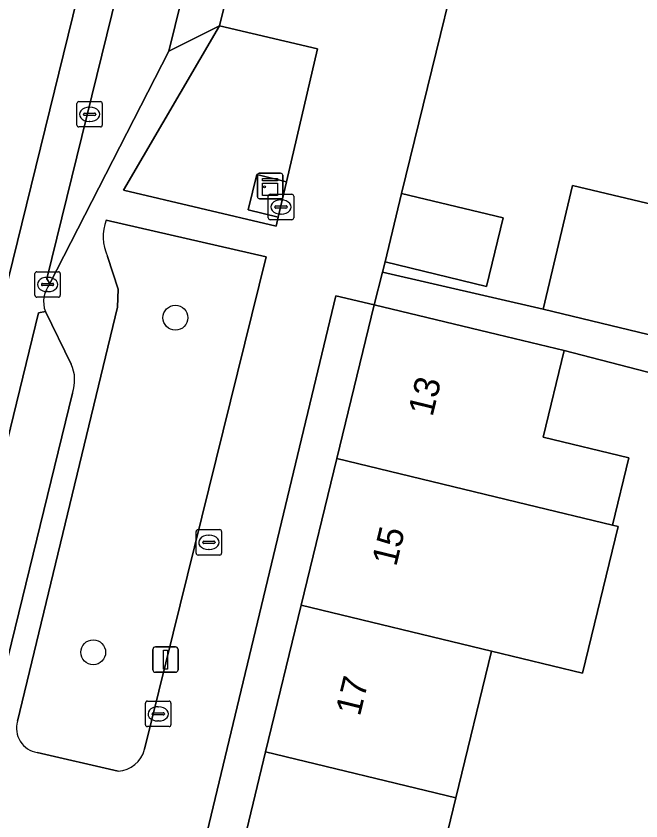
# Model space of a CAD drawing. Extents: x 162803 to 163818, y 381639 to 382475.
# Drawn here: x 163516.95 to 163541.54, y 382189.93 to 382221.58 of the extents above; entities that cross this region are included whole.
import ezdxf

# ---------------------------------------------------------------- set-up
doc = ezdxf.new("R2010")
doc.units = 0
for name, color, linetype in [('IMGEO_Berm_groen', 7, 'Continuous'), ('IMGEO_Boom', 7, 'Continuous'), ('IMGEO_Erf', 7, 'Continuous'), ('IMGEO_Kast', 7, 'Continuous'), ('IMGEO_Kolk', 7, 'Continuous'), ('IMGEO_Lichtmast', 7, 'Continuous'), ('IMGEO_Muur', 7, 'Continuous'), ('IMGEO_OVBaan_open', 7, 'Continuous'), ('IMGEO_Pand', 7, 'Continuous'), ('IMGEO_Pand_nummerreeks', 7, 'Continuous'), ('IMGEO_Parkeervlak_open', 7, 'Continuous'), ('IMGEO_Rijbaan_lokaal_gesloten', 7, 'Continuous'), ('IMGEO_Rioolput', 7, 'Continuous'), ('IMGEO_Verkeerseiland_groen', 7, 'Continuous'), ('IMGEO_Voetpad_gesloten', 7, 'Continuous'), ('IMGEO_Voetpad_open', 7, 'Continuous')]:
    doc.layers.add(name, color=color, linetype=linetype)

msp = doc.modelspace()

# ---------------------------------------------------------------- linework, layer by layer
at = {"layer": 'IMGEO_Berm_groen'}
for points in [[(163526.789, 382212.118), (163520.501, 382213.563)], [(163520.546, 382212.134), (163520.965, 382210.839), (163520.943, 382210.138), (163517.003, 382193.852)], [(163522.008, 382192.75), (163526.789, 382212.118)], [(163517.779, 382192.623), (163520.961, 382191.885)]]:
    msp.add_lwpolyline(points, dxfattribs=at)
for centre, radius, start, end in [((163522.179, 382212.901), 1.804, 158.4589, 205.1485), ((163517.94, 382193.584), 0.975, 164.0595, 260.4778), ((163520.885, 382193.044), 1.161, 273.7742, 345.3508)]:
    msp.add_arc(centre, radius, start, end, dxfattribs=at)
at = {"layer": 'IMGEO_Boom'}
for centre in [(163523.219, 382209.722), (163519.984, 382196.564)]:
    msp.add_circle(centre, 0.489, dxfattribs=at)
at = {"layer": 'IMGEO_Erf'}
msp.add_lwpolyline([(163547.099, 382222.375), (163540.974, 382223.877), (163541.725, 382226.94), (163535.508, 382228.464), (163532.122, 382214.609), (163536.111, 382213.645), (163535.46, 382210.95), (163531.47, 382211.914), (163531.365, 382211.507), (163537.697, 382210.054), (163538.85, 382214.918), (163544.918, 382213.479)], dxfattribs=at)
for points in [[(163523.93, 382180.927), (163525.37, 382186.868), (163526.77, 382192.645), (163528.17, 382198.419), (163529.569, 382204.187), (163531.034, 382210.231), (163529.529, 382210.579), (163522.484, 382181.264)], [(163546.185, 382192.752), (163546.83, 382196.322), (163544.447, 382196.927), (163545.324, 382200.381), (163546.823, 382206.282), (163538.522, 382208.433), (163537.696, 382205.028), (163541.056, 382204.216), (163540.416, 382201.567), (163540.636, 382201.514), (163539.238, 382195.747), (163535.656, 382196.612), (163534.256, 382190.837), (163532.855, 382185.06), (163531.378, 382178.966), (163539.583, 382176.932), (163540.565, 382180.985), (163543.177, 382180.353), (163544.125, 382184.221), (163541.437, 382184.903), (163542.415, 382188.755), (163543.595, 382193.409)]]:
    msp.add_lwpolyline(points, close=True, dxfattribs=at)
at = {"layer": 'IMGEO_Kast'}
for p, q in [((163526.445, 382214.475), (163526.445, 382215.316)), ((163526.445, 382215.316), (163526.445, 382214.475)), ((163526.52, 382215.4), (163527.361, 382215.4)), ((163527.361, 382215.4), (163526.52, 382215.4)), ((163527.445, 382215.325), (163527.445, 382214.484)), ((163527.445, 382214.484), (163527.445, 382215.325)), ((163527.37, 382214.4), (163526.529, 382214.4)), ((163526.529, 382214.4), (163527.37, 382214.4))]:
    msp.add_line(p, q, dxfattribs=at)
for points in [[(163526.64, 382215.19), (163527.24, 382215.19), (163527.24, 382215.105), (163526.64, 382215.105), (163526.64, 382215.19)], [(163526.64, 382215.015), (163527.24, 382215.015), (163527.24, 382214.526), (163526.64, 382214.526), (163526.64, 382215.015)]]:
    msp.add_lwpolyline(points, dxfattribs=at)
msp.add_circle((163526.724, 382214.864), 0.0377, dxfattribs=at)
for centre, start, end in [((163526.523, 382215.322), 92.4484, 184.2845), ((163526.523, 382215.322), 92.4484, 184.2845), ((163527.367, 382215.322), 2.4484, 94.2845), ((163527.367, 382215.322), 2.4484, 94.2845), ((163526.523, 382214.478), 182.4484, 274.2845), ((163526.523, 382214.478), 182.4484, 274.2845), ((163527.367, 382214.478), 272.4484, 4.2845), ((163527.367, 382214.478), 272.4484, 4.2845)]:
    msp.add_arc(centre, 0.0779, start, end, dxfattribs=at)
at = {"layer": 'IMGEO_Kolk'}
for p, q in [((163519.342, 382217.296), (163519.342, 382218.148)), ((163519.417, 382218.222), (163520.269, 382218.222)), ((163520.343, 382218.148), (163520.343, 382217.296)), ((163519.83, 382218.002), (163519.855, 382218.002)), ((163519.601, 382217.716), (163519.601, 382217.728)), ((163520.039, 382217.679), (163519.641, 382217.679)), ((163519.644, 382217.765), (163520.042, 382217.765)), ((163520.085, 382217.728), (163520.085, 382217.716)), ((163520.269, 382217.222), (163519.417, 382217.222)), ((163519.853, 382217.442), (163519.828, 382217.442)), ((163526.874, 382213.649), (163526.874, 382214.501)), ((163526.949, 382214.575), (163527.801, 382214.575)), ((163527.362, 382214.355), (163527.387, 382214.355)), ((163527.875, 382214.501), (163527.875, 382213.649)), ((163527.133, 382214.069), (163527.133, 382214.081)), ((163527.571, 382214.032), (163527.173, 382214.032)), ((163527.176, 382214.118), (163527.574, 382214.118)), ((163527.617, 382214.081), (163527.617, 382214.069)), ((163527.385, 382213.795), (163527.36, 382213.795)), ((163527.801, 382213.575), (163526.949, 382213.575)), ((163517.763, 382211.528), (163518.615, 382211.528)), ((163517.688, 382210.602), (163517.688, 382211.454)), ((163518.176, 382211.308), (163518.201, 382211.308)), ((163518.689, 382211.454), (163518.689, 382210.602)), ((163517.947, 382211.022), (163517.947, 382211.034)), ((163518.385, 382210.985), (163517.987, 382210.985)), ((163517.99, 382211.071), (163518.388, 382211.071)), ((163518.431, 382211.034), (163518.431, 382211.022)), ((163518.199, 382210.748), (163518.174, 382210.748)), ((163518.615, 382210.528), (163517.763, 382210.528)), ((163522.041, 382193.717), (163522.041, 382194.569)), ((163522.116, 382194.643), (163522.968, 382194.643)), ((163522.529, 382194.423), (163522.554, 382194.423)), ((163523.042, 382194.569), (163523.042, 382193.717)), ((163522.3, 382194.137), (163522.3, 382194.149)), ((163522.738, 382194.1), (163522.34, 382194.1)), ((163522.343, 382194.186), (163522.741, 382194.186)), ((163522.784, 382194.149), (163522.784, 382194.137)), ((163522.552, 382193.863), (163522.527, 382193.863)), ((163522.968, 382193.643), (163522.116, 382193.643))]:
    msp.add_line(p, q, dxfattribs=at)
for points in [[(163519.342, 382217.296), (163519.342, 382218.148)], [(163519.417, 382218.222), (163520.269, 382218.222)], [(163520.343, 382218.148), (163520.343, 382217.296)], [(163520.269, 382217.222), (163519.417, 382217.222)], [(163526.874, 382213.649), (163526.874, 382214.501)], [(163526.949, 382214.575), (163527.801, 382214.575)], [(163527.875, 382214.501), (163527.875, 382213.649)], [(163527.801, 382213.575), (163526.949, 382213.575)], [(163517.763, 382211.528), (163518.615, 382211.528)], [(163517.688, 382210.602), (163517.688, 382211.454)], [(163518.689, 382211.454), (163518.689, 382210.602)], [(163518.615, 382210.528), (163517.763, 382210.528)], [(163522.041, 382193.717), (163522.041, 382194.569)], [(163522.116, 382194.643), (163522.968, 382194.643)], [(163523.042, 382194.569), (163523.042, 382193.717)], [(163522.968, 382193.643), (163522.116, 382193.643)]]:
    msp.add_lwpolyline(points, dxfattribs=at)
for centre, radius, start, end in [((163519.419, 382218.146), 0.0765, 91.552, 178.448), ((163519.419, 382218.146), 0.0765, 91.552, 178.448), ((163520.267, 382218.146), 0.0765, 1.552, 88.448), ((163520.267, 382218.146), 0.0765, 1.552, 88.448), ((163519.641, 382217.725), 0.0403, 85.8775, 175.7526), ((163519.638, 382217.715), 0.0366, 178.938, 274.7102), ((163520.042, 382217.722), 0.043, 264.8664, 352.4533), ((163520.046, 382217.727), 0.0386, 1.7309, 96.639), ((163519.419, 382217.298), 0.0765, 181.552, 268.448), ((163519.419, 382217.298), 0.0765, 181.552, 268.448), ((163520.267, 382217.298), 0.0765, 271.552, 358.448), ((163520.267, 382217.298), 0.0765, 271.552, 358.448), ((163526.951, 382214.499), 0.0765, 91.552, 178.448), ((163526.951, 382214.499), 0.0765, 91.552, 178.448), ((163527.799, 382214.499), 0.0765, 1.552, 88.448), ((163527.799, 382214.499), 0.0765, 1.552, 88.448), ((163527.173, 382214.078), 0.0403, 85.8775, 175.7526), ((163527.17, 382214.068), 0.0366, 178.938, 274.7102), ((163527.574, 382214.075), 0.043, 264.8664, 352.4533), ((163527.578, 382214.08), 0.0386, 1.7309, 96.639), ((163526.951, 382213.651), 0.0765, 181.552, 268.448), ((163526.951, 382213.651), 0.0765, 181.552, 268.448), ((163527.799, 382213.651), 0.0765, 271.552, 358.448), ((163527.799, 382213.651), 0.0765, 271.552, 358.448), ((163517.765, 382211.452), 0.0765, 91.552, 178.448), ((163517.765, 382211.452), 0.0765, 91.552, 178.448), ((163518.613, 382211.452), 0.0765, 1.552, 88.448), ((163518.613, 382211.452), 0.0765, 1.552, 88.448), ((163517.987, 382211.031), 0.0403, 85.8775, 175.7526), ((163517.984, 382211.021), 0.0366, 178.938, 274.7102), ((163518.388, 382211.028), 0.043, 264.8664, 352.4533), ((163518.392, 382211.033), 0.0386, 1.7309, 96.639), ((163517.765, 382210.604), 0.0765, 181.552, 268.448), ((163517.765, 382210.604), 0.0765, 181.552, 268.448), ((163518.613, 382210.604), 0.0765, 271.552, 358.448), ((163518.613, 382210.604), 0.0765, 271.552, 358.448), ((163522.118, 382194.567), 0.0765, 91.552, 178.448), ((163522.118, 382194.567), 0.0765, 91.552, 178.448), ((163522.966, 382194.567), 0.0765, 1.552, 88.448), ((163522.966, 382194.567), 0.0765, 1.552, 88.448), ((163522.34, 382194.146), 0.0403, 85.8775, 175.7526), ((163522.337, 382194.136), 0.0366, 178.938, 274.7102), ((163522.741, 382194.143), 0.043, 264.8664, 352.4533), ((163522.745, 382194.148), 0.0386, 1.7309, 96.639), ((163522.118, 382193.719), 0.0765, 181.552, 268.448), ((163522.118, 382193.719), 0.0765, 181.552, 268.448), ((163522.966, 382193.719), 0.0765, 271.552, 358.448), ((163522.966, 382193.719), 0.0765, 271.552, 358.448)]:
    msp.add_arc(centre, radius, start, end, dxfattribs=at)
for centre, major_axis, ratio, start_param, end_param in [((163519.829, 382217.722), (-0.387, 0.002), 0.722429, 4.712389, 7.853982), ((163519.854, 382217.722), (-0.39, 0.002), 0.717154, 1.570796, 4.712389), ((163527.361, 382214.075), (-0.387, 0.002), 0.722429, 4.712389, 7.853982), ((163527.386, 382214.075), (-0.39, 0.002), 0.717154, 1.570796, 4.712389), ((163518.175, 382211.028), (-0.387, 0.002), 0.722429, 4.712389, 7.853982), ((163518.2, 382211.028), (-0.39, 0.002), 0.717154, 1.570796, 4.712389), ((163522.528, 382194.143), (-0.387, 0.002), 0.722429, 4.712389, 7.853982), ((163522.553, 382194.143), (-0.39, 0.002), 0.717154, 1.570796, 4.712389)]:
    msp.add_ellipse(centre, major_axis=major_axis, ratio=ratio, start_param=start_param, end_param=end_param, dxfattribs=at)
at = {"layer": 'IMGEO_Lichtmast'}
for p, q in [((163522.333, 382195.877), (163522.333, 382196.677)), ((163522.333, 382196.677), (163522.333, 382195.877)), ((163522.433, 382196.777), (163523.223, 382196.777)), ((163523.223, 382196.777), (163522.433, 382196.777)), ((163523.323, 382196.677), (163523.323, 382195.877)), ((163523.323, 382195.877), (163523.323, 382196.677)), ((163523.223, 382195.777), (163522.433, 382195.777)), ((163522.433, 382195.777), (163523.223, 382195.777))]:
    msp.add_line(p, q, dxfattribs=at)
msp.add_lwpolyline([(163522.753, 382196.652), (163522.903, 382196.652), (163522.903, 382195.902), (163522.753, 382195.902), (163522.753, 382196.652)], dxfattribs=at)
for centre, start, end in [((163522.433, 382196.677), 90, 180), ((163522.433, 382196.677), 90, 180), ((163523.223, 382196.677), 0, 90), ((163523.223, 382196.677), 360, 90), ((163522.433, 382195.877), 180, 270), ((163522.433, 382195.877), 180, 270), ((163523.223, 382195.877), 270, 0), ((163523.223, 382195.877), 270, 0)]:
    msp.add_arc(centre, 0.1, start, end, dxfattribs=at)
at = {"layer": 'IMGEO_Muur'}
msp.add_lwpolyline([(163532.122, 382214.609), (163535.508, 382228.464)], dxfattribs=at)
at = {"layer": 'IMGEO_OVBaan_open'}
msp.add_lwpolyline([(163525.218, 382240.21), (163524.848, 382238.45), (163518.16, 382211.245), (163518.277, 382211.062), (163522.961, 382220.201), (163523.453, 382222.229), (163527.364, 382237.962)], dxfattribs=at)
at = {"layer": 'IMGEO_Pand'}
for points in [[(163543.721, 382208.601), (163544.441, 382211.213), (163544.975, 382213.466), (163544.918, 382213.479), (163538.85, 382214.918), (163537.697, 382210.054)], [(163532.122, 382214.609), (163531.47, 382211.914), (163535.46, 382210.95), (163536.111, 382213.645)], [(163537.054, 382202.379), (163540.416, 382201.567), (163541.056, 382204.216), (163537.696, 382205.028), (163538.522, 382208.433), (163535.896, 382209.064), (163531.034, 382210.231), (163529.569, 382204.187)], [(163540.636, 382201.514), (163540.416, 382201.567), (163537.054, 382202.379), (163529.569, 382204.187), (163528.17, 382198.419), (163535.656, 382196.612), (163539.238, 382195.747)], [(163528.17, 382198.419), (163526.77, 382192.645), (163534.256, 382190.837), (163535.656, 382196.612)], [(163534.256, 382190.837), (163526.77, 382192.645), (163525.37, 382186.868), (163532.855, 382185.06)]]:
    msp.add_lwpolyline(points, close=True, dxfattribs=at)
at = {"layer": 'IMGEO_Parkeervlak_open'}
msp.add_lwpolyline([(163519.119, 382207.895), (163518.102, 382209.96), (163517.835, 382209.914), (163500.389, 382138.362), (163500, 382137.009), (163497.324, 382127.702), (163499.411, 382128.882), (163499.913, 382129.471), (163500, 382129.777), (163502.378, 382138.138), (163519.164, 382206.754)], dxfattribs=at)
msp.add_arc((163517.754, 382207.27), 1.502, 339.9131, 24.6039, dxfattribs=at)
at = {"layer": 'IMGEO_Rijbaan_lokaal_gesloten'}
for points in [[(163501.707, 382150.226), (163512.256, 382193.448), (163523.364, 382238.62), (163524.776, 382244.371), (163526.46, 382251.061), (163528.706, 382260.766), (163523.567, 382261.95), (163521.302, 382252.983), (163521.298, 382252.968), (163519.284, 382244.498), (163518.053, 382239.538), (163507.932, 382197.694), (163505.702, 382188.476)], [(163518.277, 382211.062), (163518.16, 382211.245), (163524.848, 382238.45), (163525.218, 382240.21), (163529.338, 382256.343), (163529.634, 382257.552), (163530.338, 382260.39), (163528.706, 382260.766), (163526.46, 382251.061), (163524.776, 382244.371), (163523.364, 382238.62), (163512.256, 382193.448), (163501.707, 382150.226), (163499.769, 382142.519), (163496.345, 382129.936), (163493.27, 382120.04), (163491.083, 382113.477), (163485.511, 382093.716), (163476.268, 382063.863)], [(163500.389, 382138.362), (163517.835, 382209.914)], [(163517.835, 382209.914), (163518.102, 382209.96)]]:
    msp.add_lwpolyline(points, dxfattribs=at)
msp.add_arc((163519.186, 382210.353), 1.153, 142.0405, 199.9128, dxfattribs=at)
at = {"layer": 'IMGEO_Rioolput'}
for p, q in [((163524.11, 382201.389), (163524.962, 382201.389)), ((163524.035, 382200.463), (163524.035, 382201.315)), ((163524.523, 382201.169), (163524.548, 382201.169)), ((163525.036, 382201.315), (163525.036, 382200.463)), ((163524.294, 382200.883), (163524.294, 382200.895)), ((163524.732, 382200.846), (163524.334, 382200.846)), ((163524.337, 382200.932), (163524.735, 382200.932)), ((163524.778, 382200.895), (163524.778, 382200.883)), ((163524.546, 382200.609), (163524.521, 382200.609)), ((163524.962, 382200.389), (163524.11, 382200.389))]:
    msp.add_line(p, q, dxfattribs=at)
for points in [[(163524.11, 382201.389), (163524.962, 382201.389)], [(163524.035, 382200.463), (163524.035, 382201.315)], [(163525.036, 382201.315), (163525.036, 382200.463)], [(163524.962, 382200.389), (163524.11, 382200.389)]]:
    msp.add_lwpolyline(points, dxfattribs=at)
for centre, radius, start, end in [((163524.112, 382201.313), 0.0765, 91.552, 178.448), ((163524.112, 382201.313), 0.0765, 91.552, 178.448), ((163524.96, 382201.313), 0.0765, 1.552, 88.448), ((163524.96, 382201.313), 0.0765, 1.552, 88.448), ((163524.334, 382200.892), 0.0403, 85.8775, 175.7526), ((163524.331, 382200.882), 0.0366, 178.938, 274.7102), ((163524.735, 382200.889), 0.043, 264.8664, 352.4533), ((163524.739, 382200.894), 0.0386, 1.7309, 96.639), ((163524.112, 382200.465), 0.0765, 181.552, 268.448), ((163524.112, 382200.465), 0.0765, 181.552, 268.448), ((163524.96, 382200.465), 0.0765, 271.552, 358.448), ((163524.96, 382200.465), 0.0765, 271.552, 358.448)]:
    msp.add_arc(centre, radius, start, end, dxfattribs=at)
for centre, major_axis, ratio, start_param, end_param in [((163524.522, 382200.889), (-0.387, 0.002), 0.722429, 4.712389, 7.853982), ((163524.547, 382200.889), (-0.39, 0.002), 0.717154, 1.570796, 4.712389)]:
    msp.add_ellipse(centre, major_axis=major_axis, ratio=ratio, start_param=start_param, end_param=end_param, dxfattribs=at)
at = {"layer": 'IMGEO_Verkeerseiland_groen'}
msp.add_lwpolyline([(163528.806, 382220.294), (163524.958, 382221.198), (163521.178, 382214.735), (163527.186, 382213.322), (163527.267, 382213.672), (163526.08, 382213.962), (163526.419, 382215.355), (163527.592, 382215.07)], close=True, dxfattribs=at)
at = {"layer": 'IMGEO_Voetpad_gesloten'}
msp.add_lwpolyline([(163543.721, 382208.601), (163537.697, 382210.054), (163531.365, 382211.507), (163531.034, 382210.231), (163535.896, 382209.064), (163538.522, 382208.433), (163546.823, 382206.282)], dxfattribs=at)
at = {"layer": 'IMGEO_Voetpad_open'}
for points in [[(163527.153, 382230.201), (163528.993, 382238.117), (163527.364, 382237.962), (163523.453, 382222.229), (163522.961, 382220.201), (163524.958, 382221.198), (163526.248, 382226.44)], [(163524.958, 382221.198), (163528.806, 382220.294), (163527.592, 382215.07), (163527.267, 382213.672), (163527.186, 382213.322), (163521.178, 382214.735)], [(163527.592, 382215.07), (163526.419, 382215.355), (163526.08, 382213.962), (163527.267, 382213.672)]]:
    msp.add_lwpolyline(points, close=True, dxfattribs=at)
for points in [[(163535.508, 382228.464), (163537.281, 382235.69), (163532.865, 382237.257), (163531.906, 382233.403), (163530.879, 382229.172), (163528.591, 382229.738), (163527.665, 382226.084), (163526.248, 382226.44), (163524.958, 382221.198), (163522.961, 382220.201), (163518.277, 382211.062)], [(163503.765, 382121.55), (163508.77, 382120.311), (163522.997, 382178.983), (163524.399, 382178.616), (163524.852, 382180.548), (163523.894, 382180.78), (163523.93, 382180.927), (163522.484, 382181.264), (163529.529, 382210.579), (163531.034, 382210.231), (163531.365, 382211.507), (163531.47, 382211.914), (163532.122, 382214.609), (163535.508, 382228.464)], [(163520.501, 382213.563), (163526.789, 382212.118)], [(163517.003, 382193.852), (163520.943, 382210.138), (163520.965, 382210.839), (163520.546, 382212.134)], [(163526.789, 382212.118), (163522.008, 382192.75)], [(163518.102, 382209.96), (163519.119, 382207.895)], [(163519.164, 382206.754), (163502.378, 382138.138), (163500, 382129.777), (163499.913, 382129.471), (163499.411, 382128.882), (163497.324, 382127.702), (163496.331, 382124.775)], [(163520.961, 382191.885), (163517.779, 382192.623)]]:
    msp.add_lwpolyline(points, dxfattribs=at)
for centre, radius, start, end in [((163522.179, 382212.901), 1.804, 158.4589, 205.1485), ((163519.186, 382210.353), 1.153, 142.0405, 199.9128), ((163517.754, 382207.27), 1.502, 339.9131, 24.6039), ((163517.94, 382193.584), 0.975, 164.0595, 260.4778), ((163520.885, 382193.044), 1.161, 273.7742, 345.3508)]:
    msp.add_arc(centre, radius, start, end, dxfattribs=at)

# ---------------------------------------------------------------- texts
at = {"layer": 'IMGEO_Pand_nummerreeks'}
for s, rotation, p in [('13', 76.3723, (163533.334, 382205.799)), ('15', 76.3695, (163531.906, 382199.908)), ('17', 76.3723, (163530.478, 382194.018))]:
    msp.add_text(s, height=1, rotation=rotation, dxfattribs=at).set_placement(p)

doc.saveas('drawing.dxf')
